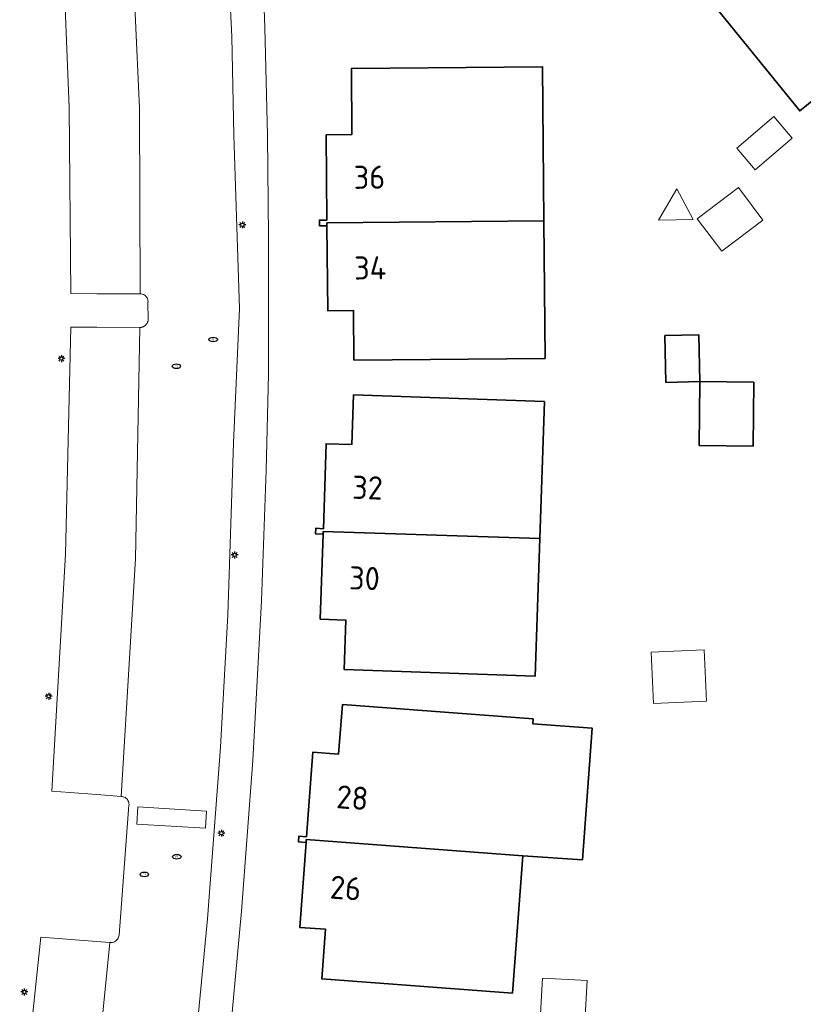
# Model space of a CAD drawing. Header units: metres. Extents: x 152610 to 160096, y 456114 to 462495.
# Tile 862 of 938: x 157995 to 158041, y 461806 to 461864. Entities that reach past the tile are written whole.
import ezdxf
from ezdxf.enums import TextEntityAlignment as Align

# ---------------------------------------------------------------- set-up
doc = ezdxf.new("R2010")
doc.units = ezdxf.units.M
doc.header["$LTSCALE"] = 0.5
doc.layers.get('0').update_dxf_attribs({"linetype": 'CONTINUOUS'})
for name, color, linetype, lineweight in [('B-PV-IE-MEUBILAIR-S', 251, 'CONTINUOUS', 25), ('B-PV-OG-BEBOUWING-GV', 6, 'CONTINUOUS', 35), ('B-PV-OG-BEBOUWING-T18', 1, 'CONTINUOUS', 18), ('B-PV-OG-BEBOUWING_OVERBOUWING-GV', 251, 'CONTINUOUS', 18), ('B-PV-OG-BEBOUWING_SCHUUR-GV', 251, 'CONTINUOUS', 18), ('B-PV-VH-OPENVERHARDING_BETONSTRAATSTEEN-GV', 251, 'CONTINUOUS', 18), ('B-PV-VH-OPENVERHARDING_TEGEL-GV', 251, 'CONTINUOUS', 18)]:
    doc.layers.add(name, color=color, linetype=linetype, lineweight=lineweight)
doc.styles.add('NLCS-ISO', font='NLCS-ISO.ttf')
doc.styles.add('NLCS-ISO-M750-T18', font='NLCS-ISO.ttf', dxfattribs={"height": 1.35})

# ---------------------------------------------------------------- blocks, each defined once
blk = doc.blocks.new('SIE-MEUBILAIR_PAAL_LICHTMAST-SO')
for points in [[(-0.62, 0), (-1, 0)], [(-0.71, 0.71), (-0.44, 0.44)], [(0, 1), (0, 0.62)], [(0.44, 0.44), (0.71, 0.71)], [(1, 0), (0.62, 0)], [(-0.71, -0.71), (-0.44, -0.44)], [(0, -0.62), (0, -1)], [(0.44, -0.44), (0.71, -0.71)]]:
    blk.add_lwpolyline(points)
blk.add_circle((0, 0), 0.5)
blk = doc.blocks.new('SIE-MEUBILAIR_PUT_RIOOLPUT-SO')
blk.add_ellipse((0, 0), major_axis=(1.25, 0), ratio=0.54)
at = {"style": 'NLCS-ISO'}
blk.add_text('ri', height=0.75, dxfattribs=at).set_placement((-0.04, 0.07), align=Align.MIDDLE_CENTER)

msp = doc.modelspace()

# ---------------------------------------------------------------- linework, layer by layer
at = {"layer": 'B-PV-OG-BEBOUWING-GV', "flags": 128}
for points in [[(158046.624, 461872.835), (158046.473, 461873.026), (158044.733, 461871.625), (158035.965, 461864.566), (158041.014, 461858.335), (158049.786, 461865.444), (158048.151, 461867.444), (158048.972, 461868.137), (158048.88, 461868.454), (158048.781, 461868.769), (158048.673, 461869.082), (158048.559, 461869.391), (158048.437, 461869.698), (158048.307, 461870.002), (158048.17, 461870.303), (158048.026, 461870.6), (158047.875, 461870.894), (158047.716, 461871.183), (158047.551, 461871.469), (158047.379, 461871.751), (158047.2, 461872.029), (158047.014, 461872.302), (158046.822, 461872.571)], [(158026.083, 461851.917), (158026.009, 461860.911), (158014.858, 461860.816), (158014.871, 461856.953), (158013.379, 461856.933), (158013.421, 461851.963), (158012.986, 461851.964), (158012.987, 461851.642), (158013.421, 461851.634), (158013.419, 461851.806)], [(158026.15, 461843.887), (158026.083, 461851.917), (158013.419, 461851.806), (158013.421, 461851.634), (158013.469, 461846.68), (158014.969, 461846.695), (158014.999, 461843.796)], [(158035.184, 461842.544), (158035.118, 461845.28), (158033.139, 461845.232), (158033.204, 461842.496)], [(158038.341, 461842.512), (158035.184, 461842.544), (158035.185, 461842.508), (158035.146, 461838.818), (158038.302, 461838.785)], [(158026.113, 461841.39), (158014.968, 461841.766), (158014.865, 461838.871), (158013.37, 461838.918), (158013.211, 461833.963), (158012.767, 461833.986), (158012.759, 461833.66), (158013.2, 461833.638), (158013.206, 461833.805), (158025.845, 461833.383)], [(158025.845, 461833.383), (158013.206, 461833.805), (158013.2, 461833.638), (158013.028, 461828.681), (158014.526, 461828.633), (158014.43, 461825.74), (158025.576, 461825.368)], [(158012.202, 461815.658), (158012.214, 461815.823), (158024.845, 461814.876), (158028.34, 461814.652), (158028.892, 461822.33), (158025.426, 461822.579), (158025.447, 461822.861), (158014.327, 461823.7), (158014.099, 461820.815), (158012.605, 461820.929), (158012.227, 461815.995), (158011.783, 461816.028), (158011.759, 461815.696)], [(158024.845, 461814.876), (158012.214, 461815.823), (158012.202, 461815.658), (158011.838, 461810.706), (158013.335, 461810.602), (158013.121, 461807.708), (158024.241, 461806.869)]]:
    msp.add_lwpolyline(points, close=True, dxfattribs=at)
at = {"layer": 'B-PV-OG-BEBOUWING_OVERBOUWING-GV', "flags": 128}
msp.add_lwpolyline([(158034.793, 461852.001), (158033.832, 461853.789), (158032.777, 461851.955)], close=True, dxfattribs=at)
at = {"layer": 'B-PV-OG-BEBOUWING_SCHUUR-GV', "flags": 128}
for points in [[(158040.578, 461856.749), (158039.5, 461858.012), (158037.34, 461856.168), (158038.418, 461854.905)], [(158038.86, 461851.972), (158037.43, 461853.861), (158035.03, 461852.044), (158036.461, 461850.155)], [(158035.567, 461823.894), (158035.438, 461826.895), (158032.342, 461826.762), (158032.471, 461823.76)], [(158028.602, 461807.612), (158025.998, 461807.748), (158025.87, 461805.302), (158028.474, 461805.166)]]:
    msp.add_lwpolyline(points, close=True, dxfattribs=at)
at = {"layer": 'B-PV-VH-OPENVERHARDING_BETONSTRAATSTEEN-GV', "flags": 128}
for points in [[(157998.087, 461756.241), (158000, 461765.728), (158000.498, 461768.199), (158001.869, 461775.796), (158003.491, 461785.899), (158004.56, 461793.562), (158005.717, 461803.478), (158006.45, 461811.205), (158007.202, 461821.225), (158007.638, 461828.939), (158007.975, 461838.977), (158008.311, 461846.808), (158007.991, 461856.927), (158007.871, 461862.658), (158007.514, 461869.948)], [(158001.968, 461869.559), (158002.488, 461858.5), (158002.524, 461847.661), (158002.584, 461847.657), (158002.643, 461847.646), (158002.7, 461847.626), (158002.754, 461847.6), (158002.804, 461847.566), (158002.85, 461847.526), (158002.889, 461847.48), (158002.922, 461847.43), (158002.948, 461847.376), (158002.967, 461847.318), (158002.978, 461847.259), (158002.981, 461847.199), (158002.976, 461847.141), (158002.998, 461846.205), (158002.998, 461846.196), (158002.997, 461846.187), (158002.997, 461846.178), (158002.996, 461846.169), (158002.995, 461846.159), (158002.994, 461846.15), (158002.993, 461846.141), (158002.991, 461846.132), (158002.99, 461846.123), (158002.988, 461846.114), (158002.986, 461846.105), (158002.984, 461846.097), (158002.982, 461846.088), (158002.979, 461846.079), (158002.977, 461846.07), (158002.974, 461846.061), (158002.972, 461846.053), (158002.969, 461846.044), (158002.966, 461846.035), (158002.962, 461846.027), (158002.959, 461846.018), (158002.955, 461846.01), (158002.951, 461846.002), (158002.948, 461845.993), (158002.944, 461845.985), (158002.94, 461845.977), (158002.935, 461845.969), (158002.931, 461845.961), (158002.926, 461845.953), (158002.922, 461845.945), (158002.917, 461845.937), (158002.912, 461845.93), (158002.907, 461845.922), (158002.902, 461845.915), (158002.896, 461845.907), (158002.891, 461845.9), (158002.885, 461845.893), (158002.879, 461845.886), (158002.873, 461845.879), (158002.867, 461845.872), (158002.861, 461845.865), (158002.855, 461845.858), (158002.849, 461845.852), (158002.842, 461845.845), (158002.836, 461845.839), (158002.829, 461845.833), (158002.822, 461845.826), (158002.815, 461845.821), (158002.808, 461845.815), (158002.801, 461845.809), (158002.794, 461845.803), (158002.787, 461845.798), (158002.779, 461845.792), (158002.772, 461845.787), (158002.764, 461845.782), (158002.757, 461845.777), (158002.749, 461845.772), (158002.741, 461845.768), (158002.733, 461845.763), (158002.725, 461845.759), (158002.717, 461845.754), (158002.709, 461845.75), (158002.701, 461845.746), (158002.692, 461845.742), (158002.684, 461845.739), (158002.676, 461845.735), (158002.667, 461845.732), (158002.659, 461845.728), (158002.65, 461845.725), (158002.641, 461845.722), (158002.633, 461845.72), (158002.624, 461845.717), (158002.615, 461845.714), (158002.606, 461845.712), (158002.597, 461845.71), (158002.589, 461845.708), (158002.58, 461845.706), (158002.571, 461845.704), (158002.562, 461845.703), (158002.553, 461845.701), (158002.543, 461845.7), (158002.534, 461845.699), (158002.525, 461845.698), (158002.516, 461845.697), (158002.507, 461845.696), (158002.497, 461845.696), (158002.257, 461832.205), (158001.404, 461818.345), (158001.465, 461818.34), (158001.525, 461818.327), (158001.584, 461818.306), (158001.638, 461818.278), (158001.689, 461818.243), (158001.735, 461818.202), (158001.775, 461818.155), (158001.809, 461818.104), (158001.835, 461818.048), (158001.855, 461817.99), (158001.866, 461817.929), (158001.87, 461817.868), (158001.868, 461817.83), (158001.291, 461810.252), (158001.282, 461810.191), (158001.264, 461810.131), (158001.24, 461810.075), (158001.208, 461810.022), (158001.169, 461809.973), (158001.125, 461809.93), (158001.075, 461809.893), (158001.021, 461809.863), (158000.964, 461809.839), (158000.904, 461809.824), (158000.843, 461809.816), (158000.781, 461809.816), (158000.752, 461809.819), (158000, 461802.21)]]:
    msp.add_lwpolyline(points, dxfattribs=at)
for points in [[(158002.488, 461858.5), (158001.968, 461869.559), (158000, 461869.403), (157997.956, 461869.241), (157998.376, 461858.535), (157998.475, 461847.676), (158000, 461847.67), (158002.524, 461847.661)], [(158000, 461845.712), (157998.467, 461845.721), (157998.165, 461832.479), (157997.374, 461818.65), (158000, 461818.451), (158001.404, 461818.345), (158002.257, 461832.205), (158002.497, 461845.696)], [(158002.333, 461816.733), (158002.395, 461817.731), (158006.388, 461817.483), (158006.326, 461816.485)], [(158006.388, 461817.483), (158002.395, 461817.731), (158002.333, 461816.733), (158006.326, 461816.485)], [(158000, 461809.879), (157996.72, 461810.141), (157995.662, 461799.994), (157994.207, 461788.71), (157998.16, 461788.184), (157999.658, 461798.75), (158000, 461802.21), (158000.752, 461809.819)]]:
    msp.add_lwpolyline(points, close=True, dxfattribs=at)
at = {"layer": 'B-PV-VH-OPENVERHARDING_TEGEL-GV', "flags": 128}
for points in [[(158007.514, 461869.948), (158007.871, 461862.658), (158007.991, 461856.927), (158008.311, 461846.808), (158007.975, 461838.977), (158007.638, 461828.939), (158007.202, 461821.225), (158006.45, 461811.205), (158005.717, 461803.478), (158004.56, 461793.562), (158003.491, 461785.899), (158001.869, 461775.796), (158000.498, 461768.199), (158000, 461765.728), (157998.087, 461756.241)], [(157995.662, 461799.994), (157996.72, 461810.141), (158000, 461809.879), (158000.752, 461809.819), (158000.781, 461809.816), (158000.843, 461809.816), (158000.904, 461809.824), (158000.964, 461809.839), (158001.021, 461809.863), (158001.075, 461809.893), (158001.125, 461809.93), (158001.169, 461809.973), (158001.208, 461810.022), (158001.24, 461810.075), (158001.264, 461810.131), (158001.282, 461810.191), (158001.291, 461810.252), (158001.868, 461817.83), (158001.87, 461817.868), (158001.866, 461817.929), (158001.855, 461817.99), (158001.835, 461818.048), (158001.809, 461818.104), (158001.775, 461818.155), (158001.735, 461818.202), (158001.689, 461818.243), (158001.638, 461818.278), (158001.584, 461818.306), (158001.525, 461818.327), (158001.465, 461818.34), (158001.404, 461818.345), (158000, 461818.451), (157997.374, 461818.65), (157998.165, 461832.479), (157998.467, 461845.721), (158000, 461845.712), (158002.497, 461845.696), (158002.507, 461845.696), (158002.516, 461845.697), (158002.525, 461845.698), (158002.534, 461845.699), (158002.543, 461845.7), (158002.553, 461845.701), (158002.562, 461845.703), (158002.571, 461845.704), (158002.58, 461845.706), (158002.589, 461845.708), (158002.597, 461845.71), (158002.606, 461845.712), (158002.615, 461845.714), (158002.624, 461845.717), (158002.633, 461845.72), (158002.641, 461845.722), (158002.65, 461845.725), (158002.659, 461845.728), (158002.667, 461845.732), (158002.676, 461845.735), (158002.684, 461845.739), (158002.692, 461845.742), (158002.701, 461845.746), (158002.709, 461845.75), (158002.717, 461845.754), (158002.725, 461845.759), (158002.733, 461845.763), (158002.741, 461845.768), (158002.749, 461845.772), (158002.757, 461845.777), (158002.764, 461845.782), (158002.772, 461845.787), (158002.779, 461845.792), (158002.787, 461845.798), (158002.794, 461845.803), (158002.801, 461845.809), (158002.808, 461845.815), (158002.815, 461845.821), (158002.822, 461845.826), (158002.829, 461845.833), (158002.836, 461845.839), (158002.842, 461845.845), (158002.849, 461845.852), (158002.855, 461845.858), (158002.861, 461845.865), (158002.867, 461845.872), (158002.873, 461845.879), (158002.879, 461845.886), (158002.885, 461845.893), (158002.891, 461845.9), (158002.896, 461845.907), (158002.902, 461845.915), (158002.907, 461845.922), (158002.912, 461845.93), (158002.917, 461845.937), (158002.922, 461845.945), (158002.926, 461845.953), (158002.931, 461845.961), (158002.935, 461845.969), (158002.94, 461845.977), (158002.944, 461845.985), (158002.948, 461845.993), (158002.951, 461846.002), (158002.955, 461846.01), (158002.959, 461846.018), (158002.962, 461846.027), (158002.966, 461846.035), (158002.969, 461846.044), (158002.972, 461846.053), (158002.974, 461846.061), (158002.977, 461846.07), (158002.979, 461846.079), (158002.982, 461846.088), (158002.984, 461846.097), (158002.986, 461846.105), (158002.988, 461846.114), (158002.99, 461846.123), (158002.991, 461846.132), (158002.993, 461846.141), (158002.994, 461846.15), (158002.995, 461846.159), (158002.996, 461846.169), (158002.997, 461846.178), (158002.997, 461846.187), (158002.998, 461846.196), (158002.998, 461846.205), (158002.976, 461847.141), (158002.981, 461847.199), (158002.978, 461847.259), (158002.967, 461847.318), (158002.948, 461847.376), (158002.922, 461847.43), (158002.889, 461847.48), (158002.85, 461847.526), (158002.804, 461847.566), (158002.754, 461847.6), (158002.7, 461847.626), (158002.643, 461847.646), (158002.584, 461847.657), (158002.524, 461847.661), (158000, 461847.67), (157998.475, 461847.676), (157998.376, 461858.535), (157997.956, 461869.241)], [(158000, 461755.98), (158003.141, 461771.761), (158005.006, 461782.907), (158006.533, 461793.703), (158007.589, 461802.595), (158008.441, 461811.652), (158009.103, 461820.448), (158009.608, 461829.76), (158009.877, 461837.379), (158010.016, 461842.986), (158010.005, 461851.007), (158009.953, 461856.896), (158009.804, 461863.197), (158009.651, 461866.987)]]:
    msp.add_lwpolyline(points, dxfattribs=at)

# ---------------------------------------------------------------- block references
at = {"layer": 'B-PV-IE-MEUBILAIR-S', "xscale": 0.2, "yscale": 0.2, "zscale": 0.2}
for name, p in [('SIE-MEUBILAIR_PAAL_LICHTMAST-SO', (158008.488, 461851.689)), ('SIE-MEUBILAIR_PUT_RIOOLPUT-SO', (158006.785, 461845.001)), ('SIE-MEUBILAIR_PAAL_LICHTMAST-SO', (157997.928, 461843.886)), ('SIE-MEUBILAIR_PUT_RIOOLPUT-SO', (158004.634, 461843.441)), ('SIE-MEUBILAIR_PAAL_LICHTMAST-SO', (158008.035, 461832.434)), ('SIE-MEUBILAIR_PAAL_LICHTMAST-SO', (157997.183, 461824.187)), ('SIE-MEUBILAIR_PAAL_LICHTMAST-SO', (158007.263, 461816.198)), ('SIE-MEUBILAIR_PUT_RIOOLPUT-SO', (158004.655, 461814.826)), ('SIE-MEUBILAIR_PUT_RIOOLPUT-SO', (158002.766, 461813.796)), ('SIE-MEUBILAIR_PAAL_LICHTMAST-SO', (157995.758, 461806.934))]:
    msp.add_blockref(name, p, dxfattribs=at)

# ---------------------------------------------------------------- texts
at = {"layer": 'B-PV-OG-BEBOUWING-T18', "style": 'NLCS-ISO-M750-T18'}
for s, rotation, p in [('36', 0.5, (158015.9, 461854.469)), ('34', 0.6, (158015.945, 461849.181)), ('32', 358.2, (158015.789, 461836.36)), ('30', 358, (158015.613, 461831.073)), ('28', 355.6, (158014.909, 461818.271)), ('26', 355.8, (158014.513, 461812.999))]:
    msp.add_text(s, height=1.35, rotation=rotation, dxfattribs=at).set_placement(p, align=Align.MIDDLE)

doc.saveas('drawing.dxf')
